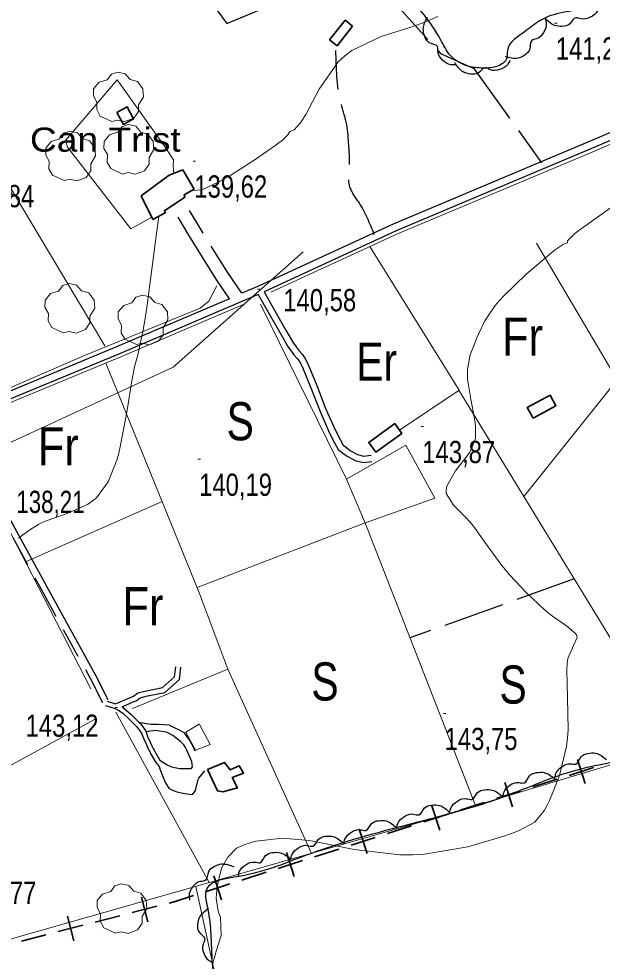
# Model space of a CAD drawing. Extents: x 487425 to 492029, y 4383576 to 4386788.
# Drawn here: x 489030 to 489259.2, y 4384214.7 to 4384585.2 of the extents above; entities that cross this region are included whole.
import ezdxf
from ezdxf.enums import TextEntityAlignment as Align

# ---------------------------------------------------------------- set-up
doc = ezdxf.new("R2010")
doc.units = 0
doc.header["$LTSCALE"] = 4
doc.linetypes.add('LONG_DASHED', pattern=[7.5, 6, -1.5])
doc.linetypes.add('MEDIUM_DASHED', pattern=[4.5, 3, -1.5])
for name, color, linetype, lineweight in [('25', 7, 'LONG_DASHED', 25), ('27', 7, 'Continuous', 25), ('29', 7, 'Continuous', 13), ('34', 7, 'Continuous', 35), ('38', 7, 'Continuous', 25), ('47', 7, 'Continuous', 35), ('50', 7, 'Continuous', 13), ('51', 7, 'Continuous', 13), ('7', 7, 'Continuous', 13), ('9', 7, 'Continuous', 13)]:
    doc.layers.add(name, color=color, linetype=linetype, lineweight=lineweight)
doc.layers.add('31', color=7, linetype='Continuous')
doc.layers.add('5', color=7, linetype='Continuous')

msp = doc.modelspace()

# ---------------------------------------------------------------- linework, layer by layer
at = {"layer": '25'}
msp.add_line((489248.25, 4384364.98), (489183.69, 4384341.76), dxfattribs=at)
msp.add_lwpolyline([(489165.88, 4384642.11), (489160.13, 4384637.52), (489151.48, 4384635.75), (489147.71, 4384633.84), (489143.4, 4384631.34), (489139.17, 4384628.76), (489131.11, 4384625.78), (489121.28, 4384619.44), (489115.22, 4384613.73), (489111.72, 4384609.94), (489108.52, 4384605.03), (489107.66, 4384588.98), (489111.72, 4384583.38), (489151.52, 4384599.89), (489154.22, 4384599.85), (489162.32, 4384599.61), (489174.65, 4384594.9), (489195.69, 4384571.62), (489208.75, 4384565.7), (489235.41, 4384528.64)], dxfattribs=at)
at = {"layer": '27'}
for points in [[(489277.55, 4384599.65), (489253.43, 4384589.57), (489234.85, 4384584.61), (489229.17, 4384580.47), (489221.96, 4384572.75), (489221.7, 4384569.75), (489218.14, 4384566.64), (489212.8, 4384565.88), (489207.48, 4384566.39), (489199.58, 4384570.83), (489195.68, 4384577.18), (489182.16, 4384595.71), (489170.8, 4384606.34), (489161.36, 4384607.13), (489156.68, 4384605.3), (489150.43, 4384602.52), (489140.52, 4384602.56), (489136.88, 4384605.9), (489134.6, 4384609.23), (489133.91, 4384614.79), (489136.48, 4384623.16), (489142.17, 4384628.65), (489151.82, 4384632.89), (489159.74, 4384636.18), (489165.7, 4384639.11), (489160.81, 4384651.84), (489154, 4384659.2), (489144.07, 4384670.19), (489139.87, 4384677.29), (489142.09, 4384681.32), (489153.12, 4384687.94), (489165.33, 4384692.98), (489178.98, 4384685.7), (489187.39, 4384679.53), (489192.78, 4384678.86), (489202.47, 4384679.8), (489219.07, 4384681.64), (489225.29, 4384681.2), (489235.11, 4384673.51), (489252.89, 4384647.05), (489268.53, 4384617.31), (489275.16, 4384606.58), (489277.51, 4384602.05), (489277.33, 4384600.1)], [(489257.88, 4384590.09), (489257.31, 4384588.41), (489254.51, 4384585.85), (489250.88, 4384585.21), (489248.88, 4384585.69), (489246.38, 4384583.16), (489243.53, 4384582.26), (489240.53, 4384582.64), (489236.63, 4384585.7)], [(489201.54, 4384567.2), (489199.77, 4384567.2), (489196.44, 4384569.03), (489194.67, 4384572.27), (489194.48, 4384574.31), (489191.28, 4384575.87), (489189.52, 4384578.27), (489188.91, 4384581.24), (489190.56, 4384585.92)], [(489236.83, 4384585.24), (489237.23, 4384583.51), (489236.21, 4384579.86), (489233.46, 4384577.4), (489231.51, 4384576.74), (489230.72, 4384573.28), (489228.78, 4384571.01), (489226.03, 4384569.75), (489221.1, 4384570.29)], [(489222.93, 4384568.89), (489222.09, 4384567.32), (489218.91, 4384565.26), (489215.22, 4384565.22), (489213.33, 4384566.02), (489210.45, 4384563.94), (489207.49, 4384563.52), (489204.59, 4384564.39), (489201.25, 4384568.05)], [(489119.79, 4384126.9), (489119.74, 4384127.31), (489113.75, 4384128.5), (489102.16, 4384132.09), (489114.34, 4384160.53), (489110.03, 4384177.53), (489108.96, 4384189.25), (489107.46, 4384202.55), (489106.23, 4384212.54), (489105.61, 4384224.02), (489104.59, 4384233.71), (489103.95, 4384243.25), (489116.61, 4384248.13), (489144.69, 4384257.04), (489184.44, 4384268.81), (489220.42, 4384279.28), (489251.53, 4384290.48), (489279.16, 4384298.8), (489284.08, 4384302.57)], [(489240.62, 4384286.4), (489240.93, 4384288.15), (489243.31, 4384291.11), (489246.8, 4384292.3), (489248.85, 4384292.14), (489250.93, 4384295.02), (489253.61, 4384296.34), (489256.63, 4384296.42), (489260.95, 4384293.99)], [(489220.16, 4384279.19), (489220.51, 4384280.93), (489222.96, 4384283.83), (489226.48, 4384284.93), (489228.52, 4384284.72), (489230.67, 4384287.55), (489233.38, 4384288.8), (489236.41, 4384288.81), (489240.67, 4384286.28)], [(489199.32, 4384273.13), (489199.76, 4384274.85), (489202.34, 4384277.63), (489205.92, 4384278.55), (489207.95, 4384278.24), (489210.24, 4384280.96), (489213.01, 4384282.08), (489216.03, 4384281.94), (489220.16, 4384279.19)], [(489178.48, 4384267.08), (489178.92, 4384268.8), (489181.51, 4384271.57), (489185.08, 4384272.5), (489187.11, 4384272.18), (489189.41, 4384274.9), (489192.17, 4384276.01), (489195.19, 4384275.87), (489199.32, 4384273.12)], [(489157.68, 4384260.9), (489158.11, 4384262.63), (489160.69, 4384265.41), (489164.26, 4384266.35), (489166.29, 4384266.04), (489168.57, 4384268.77), (489171.33, 4384269.9), (489174.35, 4384269.77), (489178.49, 4384267.04)], [(489136.88, 4384254.72), (489137.31, 4384256.44), (489139.88, 4384259.23), (489143.45, 4384260.18), (489145.48, 4384259.87), (489147.76, 4384262.6), (489150.52, 4384263.74), (489153.54, 4384263.61), (489157.69, 4384260.89)], [(489116.24, 4384248.01), (489116.63, 4384249.74), (489119.13, 4384252.59), (489122.68, 4384253.62), (489124.72, 4384253.36), (489126.93, 4384256.15), (489129.66, 4384257.34), (489132.69, 4384257.29), (489136.9, 4384254.67)], [(489097.2, 4384238.67), (489096.99, 4384240.43), (489098.41, 4384243.95), (489101.42, 4384246.09), (489103.42, 4384246.52), (489104.59, 4384249.88), (489106.77, 4384251.92), (489109.64, 4384252.87), (489114.48, 4384251.79)], [(489106.64, 4384213.84), (489105.03, 4384214.58), (489102.77, 4384217.63), (489102.51, 4384221.31), (489103.19, 4384223.25), (489100.93, 4384225.99), (489100.33, 4384228.92), (489101.02, 4384231.86), (489104.47, 4384235.43)]]:
    msp.add_spline(points, degree=3, dxfattribs=at)
at = {"layer": '29'}
for points in [[(489066.55, 4384544.89), (489062.01, 4384547.01), (489060.6, 4384549.55), (489060.7, 4384552.53), (489059.33, 4384554.94), (489059.37, 4384557.69), (489061.53, 4384560.29), (489064.72, 4384561.29), (489066.37, 4384563.48), (489068.94, 4384564.31), (489071.8, 4384563.66), (489073.75, 4384561.39), (489076.56, 4384560.57), (489078.69, 4384557.72), (489078.93, 4384554.59), (489077.05, 4384551.44), (489077.05, 4384548.76), (489075.23, 4384546.15), (489071.61, 4384544.81), (489068.84, 4384545.44)], [(489047.75, 4384521.63), (489043.21, 4384523.75), (489041.8, 4384526.29), (489041.9, 4384529.27), (489040.53, 4384531.68), (489040.57, 4384534.43), (489042.73, 4384537.03), (489045.92, 4384538.03), (489047.57, 4384540.22), (489050.14, 4384541.05), (489053, 4384540.4), (489054.95, 4384538.13), (489057.76, 4384537.31), (489059.89, 4384534.46), (489060.13, 4384531.33), (489058.25, 4384528.18), (489058.25, 4384525.5), (489056.43, 4384522.89), (489052.81, 4384521.55), (489050.04, 4384522.18)], [(489070.67, 4384524.22), (489066.13, 4384526.34), (489064.72, 4384528.88), (489064.82, 4384531.86), (489063.45, 4384534.27), (489063.49, 4384537.02), (489065.65, 4384539.62), (489068.84, 4384540.62), (489070.49, 4384542.81), (489073.06, 4384543.64), (489075.92, 4384542.99), (489077.87, 4384540.72), (489080.68, 4384539.9), (489082.81, 4384537.05), (489083.05, 4384533.92), (489081.17, 4384530.77), (489081.17, 4384528.09), (489079.35, 4384525.48), (489075.73, 4384524.14), (489072.96, 4384524.77)], [(489047.45, 4384461.76), (489042.91, 4384463.88), (489041.5, 4384466.42), (489041.6, 4384469.4), (489040.23, 4384471.81), (489040.27, 4384474.56), (489042.43, 4384477.16), (489045.62, 4384478.16), (489047.27, 4384480.35), (489049.84, 4384481.18), (489052.7, 4384480.53), (489054.65, 4384478.26), (489057.46, 4384477.44), (489059.59, 4384474.59), (489059.83, 4384471.46), (489057.95, 4384468.31), (489057.95, 4384465.63), (489056.13, 4384463.02), (489052.51, 4384461.68), (489049.74, 4384462.31)], [(489076.2, 4384457.16), (489071.66, 4384459.28), (489070.25, 4384461.82), (489070.35, 4384464.8), (489068.98, 4384467.21), (489069.02, 4384469.96), (489071.18, 4384472.56), (489074.37, 4384473.56), (489076.02, 4384475.75), (489078.59, 4384476.58), (489081.45, 4384475.93), (489083.4, 4384473.66), (489086.21, 4384472.84), (489088.34, 4384469.99), (489088.58, 4384466.86), (489086.7, 4384463.71), (489086.7, 4384461.03), (489084.88, 4384458.42), (489081.26, 4384457.08), (489078.49, 4384457.71)], [(489067.94, 4384225.66), (489063.4, 4384227.78), (489061.99, 4384230.32), (489062.09, 4384233.3), (489060.72, 4384235.71), (489060.76, 4384238.46), (489062.92, 4384241.06), (489066.11, 4384242.06), (489067.76, 4384244.25), (489070.33, 4384245.08), (489073.19, 4384244.43), (489075.14, 4384242.16), (489077.95, 4384241.34), (489080.08, 4384238.49), (489080.32, 4384235.36), (489078.44, 4384232.21), (489078.44, 4384229.53), (489076.62, 4384226.92), (489073, 4384225.58), (489070.23, 4384226.21)]]:
    msp.add_lwpolyline(points, close=True, dxfattribs=at)
at = {"layer": '34'}
for p, q in [((489249.47, 4384294.01), (489252.52, 4384284.49)), ((489255.75, 4384290.77), (489246.23, 4384287.72)), ((489241.47, 4384286.2), (489231.94, 4384283.15)), ((489227.18, 4384281.62), (489217.66, 4384278.57)), ((489220.9, 4384284.86), (489223.95, 4384275.33)), ((489192.33, 4384275.71), (489195.38, 4384266.18)), ((489212.9, 4384277.05), (489203.37, 4384273.99)), ((489198.61, 4384272.47), (489189.09, 4384269.42)), ((489163.76, 4384266.55), (489166.81, 4384257.03)), ((489184.33, 4384267.89), (489174.8, 4384264.84)), ((489170.04, 4384263.32), (489160.52, 4384260.27)), ((489135.19, 4384257.4), (489138.24, 4384247.88)), ((489155.76, 4384258.74), (489146.23, 4384255.69)), ((489141.47, 4384254.17), (489131.95, 4384251.12)), ((489106.61, 4384248.25), (489109.67, 4384238.73)), ((489127.19, 4384249.59), (489117.66, 4384246.54)), ((489112.9, 4384245.02), (489103.38, 4384241.96)), ((489078.13, 4384239.84), (489080.63, 4384230.16)), ((489084.22, 4384236.25), (489074.54, 4384233.75)), ((489049.08, 4384232.34), (489051.58, 4384222.66)), ((489069.7, 4384232.5), (489060.01, 4384230)), ((489055.17, 4384228.75), (489045.49, 4384226.25)), ((489040.65, 4384225), (489030.97, 4384222.5))]:
    msp.add_line(p, q, dxfattribs=at)
msp.add_lwpolyline([(489098.62, 4384240.44), (489091, 4384238), (489089.06, 4384237.5)], dxfattribs=at)
at = {"layer": '38'}
msp.add_line((489064.66, 4384316.9), (489068.03, 4384315.82), dxfattribs=at)
for points in [[(489370.77, 4384587.28), (489325.05, 4384567.16), (489254.49, 4384537.14), (489177.06, 4384504.55), (489124.2, 4384480.1), (489117.67, 4384477.31)], [(489324.99, 4384563.97), (489255.63, 4384534.45), (489178.23, 4384501.89), (489126.34, 4384477.88)], [(489112.74, 4384475.19), (489107.55, 4384482.8), (489096.76, 4384500.15), (489092.57, 4384507.18)], [(489112.74, 4384475.19), (489068.42, 4384456.21), (489006.91, 4384430.74), (489004.01, 4384430.7), (489004.01, 4384430.7)], [(489124.01, 4384476.85), (489069.56, 4384453.52), (489007.33, 4384427.76), (489004.23, 4384428.1)], [(489124.01, 4384476.85), (489127.8, 4384470.1), (489132.88, 4384461.26), (489135.73, 4384456.34), (489138.07, 4384453.14), (489139.42, 4384451.68), (489140.15, 4384450.74), (489141.28, 4384448.56), (489144.67, 4384440.06), (489148.33, 4384430.76), (489152.11, 4384422.3), (489153.96, 4384418.7), (489155.41, 4384415.92), (489157.15, 4384414.59), (489158.98, 4384413.22), (489162.15, 4384411.49), (489165.32, 4384410.73), (489168.66, 4384411.1)], [(489004.23, 4384428.1), (489020.61, 4384399.05), (489040.89, 4384362.06), (489060.16, 4384327.09), (489065, 4384317.5)], [(489068.03, 4384315.82), (489074.07, 4384318.46), (489075, 4384318.88), (489076.78, 4384320.16), (489080.11, 4384320.97), (489086.38, 4384322.23), (489091.22, 4384326.45), (489091.62, 4384330.46)], [(489070.57, 4384314.69), (489072.15, 4384313.39), (489074.09, 4384311.7), (489077.76, 4384308.03), (489079.87, 4384305.18), (489080.6, 4384302.97), (489081.76, 4384300.56), (489082.28, 4384299.3), (489082.41, 4384299.08), (489082.78, 4384298.25), (489083.16, 4384297.64), (489083.38, 4384297.11), (489085.35, 4384293.73)], [(489076.94, 4384308.6), (489081.88, 4384307.87), (489084.81, 4384307.91), (489088.93, 4384307.56), (489091.24, 4384306.41), (489093.03, 4384305.64), (489094.82, 4384304.57), (489097.18, 4384301.32), (489098.43, 4384298.9), (489099.09, 4384297.32)], [(489085.35, 4384293.73), (489088.22, 4384291.82), (489090.02, 4384291.12), (489091.89, 4384290.72), (489093.08, 4384290.41), (489095.11, 4384290.39), (489096.31, 4384290.37), (489097.06, 4384290.36), (489097.73, 4384290.36), (489098.27, 4384291.03), (489097.92, 4384293.13), (489095.94, 4384297.65), (489095.43, 4384298.71), (489094.77, 4384299.77), (489093.5, 4384300.98), (489090.53, 4384303.42), (489088.22, 4384304.57), (489087.92, 4384304.72), (489083.58, 4384305.3), (489082.82, 4384305.23), (489081.7, 4384305.09), (489080.19, 4384304.89)], [(489083.78, 4384292.82), (489085.07, 4384291.18), (489085.36, 4384290.35), (489087.03, 4384285.98), (489087.69, 4384284.47), (489088.95, 4384282.73), (489089.84, 4384282.19), (489091.63, 4384281.42), (489093.28, 4384280.96), (489095.15, 4384280.56), (489096.42, 4384280.47), (489097.47, 4384280.23), (489098.37, 4384280.37), (489099.36, 4384281.79), (489100.46, 4384286.05), (489100.69, 4384286.65), (489103.05, 4384289.47)]]:
    msp.add_lwpolyline(points, dxfattribs=at)
at = {"layer": '38', "linetype": 'MEDIUM_DASHED'}
for points in [[(489117.67, 4384477.31), (489111.96, 4384485.68), (489101.26, 4384502.89), (489097.09, 4384509.88)], [(489126.34, 4384477.88), (489130, 4384471.35), (489135.08, 4384462.52), (489137.86, 4384457.73), (489140.03, 4384454.76), (489141.36, 4384453.32), (489142.3, 4384452.11), (489143.59, 4384449.62), (489147.03, 4384441), (489150.67, 4384431.74), (489154.39, 4384423.4), (489156.21, 4384419.87), (489157.39, 4384417.59), (489158.68, 4384416.61), (489160.35, 4384415.35), (489163.07, 4384413.88), (489165.48, 4384413.3), (489168.38, 4384413.62)], [(489018.96, 4384396.99), (489038.76, 4384360.88), (489058, 4384325.95), (489062.82, 4384316.4)], [(489070.57, 4384314.69), (489074.9, 4384316.58), (489076.03, 4384317.09), (489077.65, 4384318.26), (489080.56, 4384318.97), (489087.32, 4384320.32), (489093.18, 4384325.44), (489093.66, 4384330.25)], [(489064.1, 4384315.17), (489067.9, 4384313.95), (489069.58, 4384313.16), (489070.98, 4384312), (489072.85, 4384310.37), (489076.37, 4384306.85), (489078.23, 4384304.33), (489078.91, 4384302.29), (489080.1, 4384299.82), (489080.65, 4384298.46), (489080.81, 4384298.22), (489081.17, 4384297.4), (489081.53, 4384296.81), (489081.75, 4384296.3), (489083.78, 4384292.82)]]:
    msp.add_lwpolyline(points, dxfattribs=at)
at = {"layer": '38', "linetype": 'LONG_DASHED'}
msp.add_spline([(489169.67, 4384500.35), (489163.66, 4384513.02), (489159.98, 4384519.52), (489159.93, 4384527.69), (489159.7, 4384534.52), (489158.62, 4384544.66), (489156.53, 4384552.34), (489154.59, 4384572.84)], degree=3, dxfattribs=at)
at = {"layer": '47'}
for points in [[(489161.15, 4384582.37), (489155.01, 4384574.67), (489152.09, 4384577), (489158.23, 4384584.7)], [(489068.49, 4384548.46), (489071.06, 4384543.73), (489075.06, 4384545.91), (489072.49, 4384550.64)], [(489094.41, 4384525.89), (489089.06, 4384523.7), (489078.09, 4384515.57), (489082.64, 4384506.37), (489087.54, 4384508.94), (489087.18, 4384509.77), (489095.27, 4384515.15), (489094.9, 4384515.98), (489098.9, 4384518.26)], [(489232.09, 4384428.22), (489241.02, 4384433.09), (489238.72, 4384437.3), (489229.79, 4384432.43)], [(489177.68, 4384426.06), (489167.48, 4384418.66), (489170.27, 4384414.82), (489180.47, 4384422.22)], [(489104.11, 4384289.98), (489107.99, 4384281.61), (489110.16, 4384281.21), (489115.95, 4384282.87), (489113.82, 4384286.87), (489118.27, 4384288.62), (489116.58, 4384291.49), (489113.03, 4384289.88), (489110.82, 4384292.76)]]:
    msp.add_lwpolyline(points, close=True, dxfattribs=at)
at = {"layer": '50'}
msp.add_lwpolyline([(488574.29, 4384442.59), (488738.86, 4384482.31), (488818.3, 4384510.68), (488875.05, 4384499.33), (488948.82, 4384448.26), (489016.92, 4384414.21), (489090.69, 4384448.26), (489141.76, 4384493.66)], dxfattribs=at)
at = {"layer": '51'}
for p, q in [((488930.81, 4384679.37), (489063.77, 4384456.62)), ((489021.41, 4384393.26), (489058.26, 4384321.79)), ((489032.54, 4384371.68), (489086.34, 4384395.42)), ((489112.06, 4384329.43), (489144.95, 4384257.04)), ((489068.05, 4384312.53), (489104.81, 4384245.54)), ((488913.02, 4384229.74), (489059.77, 4384309.69))]:
    msp.add_line(p, q, dxfattribs=at)
for points in [[(488717.1, 4384583.17), (488755.31, 4384512.12), (488832.16, 4384369.83), (488871.71, 4384298.71), (488889.78, 4384264.59), (488926.57, 4384194.85), (489104.88, 4384245.56), (489187.75, 4384269.3), (489289.22, 4384299.81), (489411.33, 4384336.6), (489504.4, 4384367.43)], [(489090.87, 4384524.45), (489090.68, 4384527.43), (489090.71, 4384529.83), (489087.24, 4384535.12), (489068.56, 4384561.29), (489048.33, 4384537.44), (489049.05, 4384534.81), (489073.97, 4384502.64), (489082.19, 4384507.29)], [(489128.99, 4384477.69), (489178.76, 4384500.7), (489256.13, 4384533.26), (489267.37, 4384538.05)], [(489228.47, 4384397.34), (489265.05, 4384443.3), (489233.4, 4384497.07)], [(489179.6, 4384423.43), (489202.96, 4384439.2), (489167.85, 4384495.66)], [(489007.07, 4384431.75), (489055.77, 4384452.88), (489101.29, 4384471.42), (489104.7, 4384474.16), (489107.85, 4384480.27)], [(489008.22, 4384426.74), (489070.06, 4384452.33), (489118.78, 4384473.21)], [(489100.12, 4384361.56), (489165.45, 4384386.81), (489193.4, 4384396.77), (489182.08, 4384417.61), (489158.75, 4384404.22), (489124.95, 4384473.03)], [(489064.16, 4384449.89), (489100.78, 4384359.94), (489112.06, 4384329.43), (489074.6, 4384314.03)], [(489202.9, 4384439.16), (489262.91, 4384340.99), (489286.82, 4384299.09)], [(489158.75, 4384404.22), (489166.2, 4384386.66), (489209.37, 4384275.8)], [(489100.86, 4384307.95), (489105.19, 4384299.8), (489099.39, 4384297.62), (489095.65, 4384304.71), (489100.89, 4384307.91)], [(489099.5, 4384244.03), (489124.42, 4384129.81), (489124.87, 4384126.9)]]:
    msp.add_lwpolyline(points, dxfattribs=at)
at = {"layer": '7'}
for p, q in [((489240.49, 4384583.56), (489241.49, 4384583.56)), ((489098.45, 4384529.29), (489099.45, 4384529.29)), ((489123.76, 4384478.96), (489124.76, 4384478.96)), ((489188.04, 4384424.89), (489189.04, 4384424.89)), ((489100.34, 4384412.01), (489101.34, 4384412.01)), ((489067.8, 4384314.4), (489068.8, 4384314.4)), ((489196.81, 4384312.03), (489197.81, 4384312.03))]:
    msp.add_line(p, q, dxfattribs=at)
at = {"layer": '9'}
for points in [[(489098.03, 4384517.76), (489102.02, 4384517.93), (489108.81, 4384521.21), (489110.97, 4384522.41), (489113.24, 4384523.75), (489122.45, 4384529.62), (489130.55, 4384535.25), (489132.13, 4384536.42), (489133.42, 4384537.43), (489135.68, 4384539.67), (489136.3, 4384540.66), (489136.55, 4384540.88), (489136.83, 4384541.07), (489138.15, 4384541.53), (489140.6, 4384544.18), (489141.6, 4384545.74), (489142.74, 4384547.67), (489148.01, 4384557.65), (489155.5, 4384568.33), (489158.05, 4384570.69), (489160.79, 4384572.8), (489172.4, 4384578.3), (489183.68, 4384581.83), (489186.22, 4384582.7), (489188.51, 4384583.52), (489194.66, 4384586.12)], [(489144.19, 4384262.16), (489146.83, 4384261.61), (489161.71, 4384258.57), (489179.74, 4384256.45), (489184.62, 4384256.43), (489189.44, 4384256.67), (489206.44, 4384259.56), (489220.6, 4384263.81), (489223.64, 4384264.89), (489226.29, 4384265.93), (489232.7, 4384269.36), (489236.56, 4384274.08), (489237.62, 4384275.94), (489238.67, 4384278.04), (489242.42, 4384287.61), (489245.17, 4384299.09), (489245.59, 4384302.39), (489245.87, 4384305.74), (489245.63, 4384318.27), (489245.26, 4384329.25), (489245.44, 4384331.62), (489245.76, 4384333.69), (489247.96, 4384338.76), (489249.38, 4384341.88), (489249.2, 4384342.72), (489248.77, 4384343.56), (489245.19, 4384346.53), (489239.63, 4384350.27), (489237.96, 4384351.6), (489236.24, 4384353.06), (489229.55, 4384359.36), (489222.85, 4384366.64), (489221.12, 4384368.71), (489219.44, 4384370.8), (489213.81, 4384378.52), (489208.61, 4384385.66), (489207.2, 4384387.39), (489205.79, 4384389), (489200.83, 4384393.92), (489197.97, 4384398.55), (489197.9, 4384399.98), (489198.14, 4384401.48), (489201.59, 4384407.46), (489206.12, 4384413.32), (489207.04, 4384414.74), (489207.81, 4384416.08), (489209.37, 4384420.22), (489209.46, 4384424.77), (489209.31, 4384426.37), (489209.07, 4384428.12), (489207.58, 4384435.66), (489206.33, 4384443.52), (489206.25, 4384445.46), (489206.29, 4384447.3), (489207.4, 4384453.11), (489209.41, 4384458.29), (489210.02, 4384459.74), (489210.65, 4384461.18), (489213.09, 4384466.44), (489217.14, 4384472.45), (489218.78, 4384474.37), (489220.64, 4384476.39), (489229.25, 4384484.64), (489237.66, 4384491.92), (489239.39, 4384493.34), (489240.87, 4384494.5), (489244.07, 4384496.57), (489245.22, 4384497.01), (489245.4, 4384497.15), (489245.53, 4384497.3), (489245.52, 4384497.91), (489248.53, 4384500.77), (489250.57, 4384502.34), (489253.12, 4384504.25), (489266.7, 4384513.92)], [(489060.45, 4384396.92), (489065.13, 4384403.13), (489068.43, 4384411.63), (489069.24, 4384414.49), (489070, 4384417.57), (489072.39, 4384430.53), (489074.35, 4384442.84), (489074.86, 4384445.51), (489075.34, 4384447.86), (489076.92, 4384453.69), (489078.87, 4384462.89), (489079.58, 4384467.37), (489080.37, 4384472.68), (489083.83, 4384498.83), (489084.95, 4384507.58)], [(489029.79, 4384380.94), (489033.97, 4384384.03), (489037.86, 4384386.57), (489039.38, 4384387.29), (489041.1, 4384388.01), (489048.92, 4384390.67), (489056.94, 4384394.21), (489058.78, 4384395.5), (489060.45, 4384396.92)], [(489106.39, 4384214.5), (489106.95, 4384216.58), (489107.51, 4384218.55), (489109.53, 4384224.75), (489109.21, 4384231.77), (489108.29, 4384234.26), (489107.54, 4384239.48), (489107.98, 4384244.19), (489109.6, 4384251.27), (489112.11, 4384255.54), (489115.5, 4384259.08), (489118.74, 4384260.56), (489123.16, 4384261.88), (489133.62, 4384263.06), (489144.19, 4384262.16)]]:
    msp.add_lwpolyline(points, dxfattribs=at)

# ---------------------------------------------------------------- texts
at = {"layer": '31'}
for s, width, p in [('Fr', 0.85, (489227.9, 4384452.78)), ('Er', 0.8, (489170.61, 4384442.92)), ('S', 0.8, (489116.99, 4384419.49)), ('Fr', 0.85, (489045.52, 4384409.63)), ('Fr', 0.85, (489078.79, 4384346.75)), ('S', 0.8, (489150.28, 4384317.16)), ('S', 0.8, (489224.21, 4384315.93))]:
    msp.add_text(s, height=15, dxfattribs=dict(at, width=width)).set_placement(p, align=Align.CENTER)
at = {"layer": '5', "width": 1.15}
msp.add_text('Can Trist', height=9.5, dxfattribs=at).set_placement((489034.35, 4384532.99))
at = {"layer": '7'}
for s, width, p in [('141,25', 0.8, (489240.99, 4384569.19)), ('139,62', 0.8, (489098.95, 4384514.92)), ('135,84', 0.8, (489007.42, 4384511.16)), ('140,58', 0.8, (489133.92, 4384470.23)), ('143,87', 0.8, (489188.54, 4384410.52)), ('140,19', 0.8, (489100.84, 4384397.64)), ('138,21', 0.75, (489028.99, 4384390.89)), ('143,12', 0.8, (489032.65, 4384302.89)), ('143,75', 0.8, (489197.31, 4384297.66)), ('141,77', 0.8, (489008.24, 4384237.17))]:
    msp.add_text(s, height=8.75, dxfattribs=dict(at, width=width)).set_placement(p)

doc.saveas('drawing.dxf')
